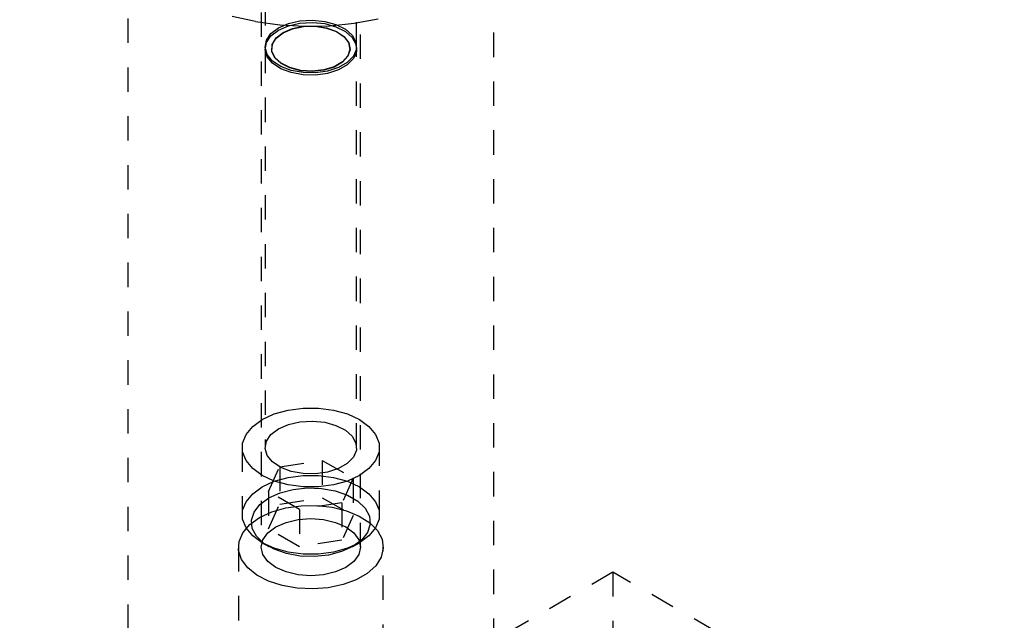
# Model space of a CAD drawing. Header units: inches. Extents: x 1907 to 2452, y -210 to -54.
# Tile 415 of 656: x 1989.35 to 1993.38, y -183.22 to -180.75. Entities that reach past the tile are written whole.
import ezdxf

# ---------------------------------------------------------------- set-up
doc = ezdxf.new("R2010")
doc.units = ezdxf.units.IN
doc.header["$LTSCALE"] = 0.5
doc.header["$MEASUREMENT"] = 0
doc.linetypes.add('HIDDEN', pattern=[0.225, 0.15, -0.075])
doc.layers.add('SID-M-H', color=4, linetype='HIDDEN')

msp = doc.modelspace()

# ---------------------------------------------------------------- linework, layer by layer
at = {"layer": 'SID-M-H'}
for p, q in [((1990.35541, -179.87928), (1990.35541, -180.86483)), ((1990.73041, -180.86483), (1990.73041, -179.87928)), ((1989.79291, -180.35022), (1989.79291, -183.70784)), ((1990.33991, -180.32572), (1990.33991, -182.91579)), ((1990.74591, -182.91579), (1990.74591, -180.32572)), ((1991.29291, -183.70784), (1991.29291, -180.35022)), ((1990.31602, -180.7629), (1990.22079, -180.74122)), ((1990.41547, -180.77689), (1990.31602, -180.7629)), ((1990.45101, -180.77048), (1990.49851, -180.75967)), ((1990.49851, -180.75967), (1990.54931, -180.75665)), ((1990.54931, -180.75665), (1990.59963, -180.76166)), ((1990.59963, -180.76166), (1990.64574, -180.77432)), ((1990.81805, -180.753), (1990.72048, -180.77088)), ((1990.37947, -180.81178), (1990.41032, -180.78829)), ((1990.37947, -180.82107), (1990.41032, -180.79758)), ((1990.41032, -180.78829), (1990.45101, -180.77048)), ((1990.41032, -180.79758), (1990.45101, -180.77977)), ((1990.5173, -180.78293), (1990.41547, -180.77689)), ((1990.42926, -180.80851), (1990.46781, -180.79209)), ((1990.42945, -180.80738), (1990.46793, -180.79098)), ((1990.45101, -180.77977), (1990.49851, -180.76895)), ((1990.46781, -180.79209), (1990.51303, -180.78296)), ((1990.46793, -180.79098), (1990.51308, -180.78186)), ((1990.49851, -180.76895), (1990.54931, -180.76594)), ((1990.51303, -180.78296), (1990.5609, -180.78192)), ((1990.51308, -180.78186), (1990.56087, -180.78083)), ((1990.6196, -180.78092), (1990.5173, -180.78293)), ((1990.54931, -180.76594), (1990.59963, -180.77095)), ((1990.56087, -180.78083), (1990.60707, -180.78798)), ((1990.5609, -180.78192), (1990.60717, -180.78908)), ((1990.59963, -180.77095), (1990.64574, -180.78361)), ((1990.60707, -180.78798), (1990.64756, -180.80266)), ((1990.60717, -180.78908), (1990.64774, -180.80379)), ((1990.72048, -180.77088), (1990.6196, -180.78092)), ((1990.64574, -180.77432), (1990.68423, -180.79369)), ((1990.64574, -180.78361), (1990.68423, -180.80298)), ((1990.64756, -180.80266), (1990.67876, -180.82359)), ((1990.64774, -180.80379), (1990.67899, -180.82476)), ((1990.68423, -180.79369), (1990.71223, -180.81834)), ((1990.68423, -180.80298), (1990.71223, -180.82763)), ((1990.35551, -180.86853), (1990.36074, -180.8392)), ((1990.36074, -180.8392), (1990.37947, -180.81178)), ((1990.36074, -180.84849), (1990.37947, -180.82107)), ((1990.38499, -180.85687), (1990.40081, -180.83076)), ((1990.38526, -180.85565), (1990.40105, -180.82959)), ((1990.40081, -180.83076), (1990.42926, -180.80851)), ((1990.40105, -180.82959), (1990.42945, -180.80738)), ((1990.67876, -180.82359), (1990.69788, -180.8489)), ((1990.67899, -180.82476), (1990.69814, -180.8501)), ((1990.71223, -180.81834), (1990.72768, -180.84644)), ((1990.71223, -180.82763), (1990.72768, -180.85573)), ((1990.35541, -180.87412), (1990.35541, -182.50752)), ((1990.35551, -180.87781), (1990.36074, -180.84849)), ((1990.36419, -180.89757), (1990.35551, -180.86853)), ((1990.36419, -180.90686), (1990.35551, -180.87781)), ((1990.3832, -180.88451), (1990.38499, -180.85687)), ((1990.3956, -180.91122), (1990.3832, -180.88451)), ((1990.38347, -180.88324), (1990.38526, -180.85565)), ((1990.39585, -180.90991), (1990.38347, -180.88324)), ((1990.70324, -180.87633), (1990.69435, -180.90346)), ((1990.70351, -180.87759), (1990.6946, -180.90476)), ((1990.69788, -180.8489), (1990.70324, -180.87633)), ((1990.69814, -180.8501), (1990.70351, -180.87759)), ((1990.72942, -180.8759), (1990.71733, -180.90454)), ((1990.72942, -180.88519), (1990.71733, -180.91383)), ((1990.72768, -180.84644), (1990.72942, -180.8759)), ((1990.72768, -180.85573), (1990.72942, -180.88519)), ((1990.73041, -182.50752), (1990.73041, -180.87412)), ((1990.38612, -180.9242), (1990.36419, -180.89757)), ((1990.38612, -180.93348), (1990.36419, -180.90686)), ((1990.41968, -180.94641), (1990.38612, -180.9242)), ((1990.42109, -180.93464), (1990.3956, -180.91122)), ((1990.42129, -180.93329), (1990.39585, -180.90991)), ((1990.69435, -180.90346), (1990.672, -180.92787)), ((1990.6946, -180.90476), (1990.67222, -180.92921)), ((1990.71733, -180.90454), (1990.69231, -180.93023)), ((1990.71733, -180.91383), (1990.69231, -180.93952)), ((1990.41968, -180.9557), (1990.38612, -180.93348)), ((1990.46238, -180.96258), (1990.41968, -180.94641)), ((1990.46238, -180.97187), (1990.41968, -180.9557)), ((1990.4574, -180.95268), (1990.42109, -180.93464)), ((1990.45754, -180.9513), (1990.42129, -180.93329)), ((1990.50131, -180.96374), (1990.4574, -180.95268)), ((1990.50138, -180.96234), (1990.45754, -180.9513)), ((1990.51105, -180.9715), (1990.46238, -180.96258)), ((1990.54891, -180.96683), (1990.50131, -180.96374)), ((1990.5489, -180.96543), (1990.50138, -180.96234)), ((1990.5959, -180.9603), (1990.5489, -180.96543)), ((1990.59599, -180.96169), (1990.54891, -180.96683)), ((1990.61169, -180.96553), (1990.56208, -180.9725)), ((1990.63818, -180.9474), (1990.5959, -180.9603)), ((1990.63834, -180.94877), (1990.59599, -180.96169)), ((1990.6562, -180.95108), (1990.61169, -180.96553)), ((1990.6562, -180.96037), (1990.61169, -180.97481)), ((1990.672, -180.92787), (1990.63818, -180.9474)), ((1990.67222, -180.92921), (1990.63834, -180.94877)), ((1990.69231, -180.93023), (1990.6562, -180.95108)), ((1990.69231, -180.93952), (1990.6562, -180.96037)), ((1990.51105, -180.98079), (1990.46238, -180.97187)), ((1990.56208, -180.9725), (1990.51105, -180.9715)), ((1990.56208, -180.98179), (1990.51105, -180.98079)), ((1990.61169, -180.97481), (1990.56208, -180.98179)), ((1990.34403, -182.39271), (1990.39327, -182.37004)), ((1990.39327, -182.37004), (1990.45001, -182.35427)), ((1990.45001, -182.35427), (1990.51142, -182.34618)), ((1990.51142, -182.34618), (1990.5744, -182.34618)), ((1990.5744, -182.34618), (1990.6358, -182.35427)), ((1990.6358, -182.35427), (1990.69254, -182.37004)), ((1990.69254, -182.37004), (1990.74178, -182.39271)), ((1990.30476, -182.42114), (1990.34403, -182.39271)), ((1990.41032, -182.43098), (1990.45101, -182.41317)), ((1990.45101, -182.41317), (1990.49851, -182.40236)), ((1990.49851, -182.40236), (1990.54931, -182.39934)), ((1990.54931, -182.39934), (1990.59963, -182.40435)), ((1990.59963, -182.40435), (1990.64574, -182.41701)), ((1990.64574, -182.41701), (1990.68423, -182.43638)), ((1990.74178, -182.39271), (1990.78105, -182.42114)), ((1990.26342, -182.48934), (1990.27744, -182.4539)), ((1990.27744, -182.4539), (1990.30476, -182.42114)), ((1990.36074, -182.48189), (1990.37947, -182.45447)), ((1990.37947, -182.45447), (1990.41032, -182.43098)), ((1990.68423, -182.43638), (1990.71223, -182.46103)), ((1990.78105, -182.42114), (1990.80837, -182.4539)), ((1990.80837, -182.4539), (1990.82239, -182.48934)), ((1990.26342, -182.5257), (1990.26342, -182.48934)), ((1990.35551, -182.51122), (1990.36074, -182.48189)), ((1990.71223, -182.46103), (1990.72768, -182.48913)), ((1990.72768, -182.48913), (1990.72942, -182.51859)), ((1990.82239, -182.48934), (1990.82239, -182.5257)), ((1990.26166, -182.50752), (1990.26166, -182.7831)), ((1990.27744, -182.56115), (1990.26342, -182.5257)), ((1990.36419, -182.54027), (1990.35551, -182.51122)), ((1990.72942, -182.51859), (1990.71733, -182.54723)), ((1990.82239, -182.5257), (1990.80837, -182.56115)), ((1990.82416, -182.7831), (1990.82416, -182.50752)), ((1990.30476, -182.5939), (1990.27744, -182.56115)), ((1990.38612, -182.56689), (1990.36419, -182.54027)), ((1990.41968, -182.5891), (1990.38612, -182.56689)), ((1990.41553, -182.58709), (1990.58953, -182.56018)), ((1990.58953, -182.56018), (1990.58953, -182.71328)), ((1990.58953, -182.56018), (1990.7169, -182.63371)), ((1990.69231, -182.57292), (1990.6562, -182.59377)), ((1990.71733, -182.54723), (1990.69231, -182.57292)), ((1990.80837, -182.56115), (1990.78105, -182.5939)), ((1990.34403, -182.62233), (1990.30476, -182.5939)), ((1990.36891, -182.68754), (1990.41553, -182.58709)), ((1990.41553, -182.58709), (1990.41553, -182.74019)), ((1990.46238, -182.60527), (1990.41968, -182.5891)), ((1990.51105, -182.61419), (1990.46238, -182.60527)), ((1990.56208, -182.61519), (1990.51105, -182.61419)), ((1990.61169, -182.60822), (1990.56208, -182.61519)), ((1990.6562, -182.59377), (1990.61169, -182.60822)), ((1990.78105, -182.5939), (1990.74178, -182.62233)), ((1990.39327, -182.645), (1990.34403, -182.62233)), ((1990.34403, -182.6683), (1990.39327, -182.64563)), ((1990.39327, -182.64563), (1990.45001, -182.62985)), ((1990.45001, -182.66077), (1990.39327, -182.645)), ((1990.45001, -182.62985), (1990.51142, -182.62176)), ((1990.51142, -182.62176), (1990.5744, -182.62176)), ((1990.5744, -182.62176), (1990.6358, -182.62985)), ((1990.6358, -182.62985), (1990.69254, -182.64563)), ((1990.69254, -182.645), (1990.6358, -182.66077)), ((1990.7169, -182.63371), (1990.67028, -182.73415)), ((1990.74178, -182.62233), (1990.69254, -182.645)), ((1990.69254, -182.64563), (1990.74178, -182.6683)), ((1990.7169, -182.63371), (1990.7169, -182.78681)), ((1990.27744, -182.72948), (1990.30476, -182.69672)), ((1990.30476, -182.69672), (1990.34403, -182.6683)), ((1990.49628, -182.76107), (1990.36891, -182.68754)), ((1990.36891, -182.68754), (1990.36891, -182.84064)), ((1990.37055, -182.71422), (1990.4168, -182.6933)), ((1990.4168, -182.6933), (1990.47039, -182.67938)), ((1990.51142, -182.66886), (1990.45001, -182.66077)), ((1990.47039, -182.67938), (1990.52819, -182.67327)), ((1990.5744, -182.66886), (1990.51142, -182.66886)), ((1990.52819, -182.67327), (1990.58684, -182.67531)), ((1990.6358, -182.66077), (1990.5744, -182.66886)), ((1990.58684, -182.67531), (1990.64294, -182.68541)), ((1990.64294, -182.68541), (1990.69323, -182.70296)), ((1990.74178, -182.6683), (1990.78105, -182.69672)), ((1990.78105, -182.69672), (1990.80837, -182.72948)), ((1990.26342, -182.76492), (1990.27744, -182.72948)), ((1990.33431, -182.74093), (1990.37055, -182.71422)), ((1990.36891, -182.84064), (1990.41553, -182.74019)), ((1990.41553, -182.74019), (1990.58953, -182.71328)), ((1990.67028, -182.73415), (1990.49628, -182.76107)), ((1990.58953, -182.71328), (1990.7169, -182.78681)), ((1990.67028, -182.73415), (1990.67028, -182.88725)), ((1990.69323, -182.70296), (1990.73478, -182.72694)), ((1990.73478, -182.72694), (1990.76518, -182.75597)), ((1990.80837, -182.72948), (1990.82239, -182.76492)), ((1990.26342, -182.80128), (1990.26342, -182.76492)), ((1990.2996, -182.80523), (1990.31019, -182.77186)), ((1990.31019, -182.77186), (1990.33431, -182.74093)), ((1990.33297, -182.7946), (1990.383, -182.77138)), ((1990.383, -182.77138), (1990.44052, -182.75491)), ((1990.44052, -182.75491), (1990.50282, -182.74596)), ((1990.49628, -182.76107), (1990.49628, -182.91417)), ((1990.50282, -182.74596), (1990.567, -182.74496)), ((1990.567, -182.74496), (1990.63005, -182.75194)), ((1990.63005, -182.75194), (1990.68903, -182.76659)), ((1990.68903, -182.76659), (1990.74117, -182.78821)), ((1990.76518, -182.75597), (1990.78266, -182.78836)), ((1990.82239, -182.76492), (1990.82239, -182.80128)), ((1990.27744, -182.83673), (1990.26342, -182.80128)), ((1990.29274, -182.82348), (1990.33297, -182.7946)), ((1990.30315, -182.83909), (1990.2996, -182.80523)), ((1990.39936, -182.83293), (1990.44141, -182.8143)), ((1990.44141, -182.8143), (1990.49037, -182.80259)), ((1990.49037, -182.80259), (1990.54291, -182.7986)), ((1990.54291, -182.7986), (1990.59545, -182.80259)), ((1990.59545, -182.80259), (1990.64441, -182.8143)), ((1990.64441, -182.8143), (1990.68645, -182.83293)), ((1990.7169, -182.78681), (1990.67028, -182.88725)), ((1990.74117, -182.78821), (1990.78404, -182.8158)), ((1990.78266, -182.78836), (1990.78621, -182.82222)), ((1990.78404, -182.8158), (1990.81564, -182.84806)), ((1990.82239, -182.80128), (1990.80837, -182.83673)), ((1990.24872, -182.89265), (1990.26422, -182.85669)), ((1990.26422, -182.85669), (1990.29274, -182.82348)), ((1990.30476, -182.86949), (1990.27744, -182.83673)), ((1990.32063, -182.87147), (1990.30315, -182.83909)), ((1990.34682, -182.88546), (1990.3671, -182.8572)), ((1990.3671, -182.8572), (1990.39936, -182.83293)), ((1990.49628, -182.91417), (1990.36891, -182.84064)), ((1990.68645, -182.83293), (1990.71871, -182.8572)), ((1990.71871, -182.8572), (1990.73899, -182.88546)), ((1990.77562, -182.85559), (1990.7515, -182.88652)), ((1990.78621, -182.82222), (1990.77562, -182.85559)), ((1990.80837, -182.83673), (1990.78105, -182.86949)), ((1990.81564, -182.84806), (1990.83449, -182.88349)), ((1990.24698, -182.9297), (1990.24872, -182.89265)), ((1990.34403, -182.89791), (1990.30476, -182.86949)), ((1990.35103, -182.9005), (1990.32063, -182.87147)), ((1990.33991, -182.91579), (1990.34682, -182.88546)), ((1990.344, -182.89789), (1990.37052, -182.91321)), ((1990.39327, -182.92058), (1990.34403, -182.89791)), ((1990.39258, -182.92449), (1990.35103, -182.9005)), ((1990.67028, -182.88725), (1990.49628, -182.91417)), ((1990.74178, -182.89791), (1990.69254, -182.92058)), ((1990.7515, -182.88652), (1990.71526, -182.91322)), ((1990.71529, -182.91321), (1990.74181, -182.89789)), ((1990.73899, -182.88546), (1990.74591, -182.91579)), ((1990.78105, -182.86949), (1990.74178, -182.89791)), ((1990.83449, -182.88349), (1990.8397, -182.92043)), ((1990.24601, -182.91579), (1990.24601, -183.73233)), ((1990.25908, -182.9661), (1990.24698, -182.9297)), ((1990.34682, -182.94612), (1990.33991, -182.91579)), ((1990.44287, -182.94204), (1990.39258, -182.92449)), ((1990.45001, -182.93635), (1990.39327, -182.92058)), ((1990.49897, -182.95213), (1990.44287, -182.94204)), ((1990.51142, -182.94444), (1990.45001, -182.93635)), ((1990.6358, -182.93635), (1990.5744, -182.94444)), ((1990.66901, -182.93414), (1990.61542, -182.94807)), ((1990.69254, -182.92058), (1990.6358, -182.93635)), ((1990.71526, -182.91322), (1990.66901, -182.93414)), ((1990.74591, -182.91579), (1990.73899, -182.94612)), ((1990.8397, -182.92043), (1990.83103, -182.95716)), ((1990.83981, -183.73233), (1990.83981, -182.91579)), ((1990.28445, -183.00015), (1990.25908, -182.9661)), ((1990.3671, -182.97439), (1990.34682, -182.94612)), ((1990.39936, -182.99866), (1990.3671, -182.97439)), ((1990.55762, -182.95418), (1990.49897, -182.95213)), ((1990.5744, -182.94444), (1990.51142, -182.94444)), ((1990.61542, -182.94807), (1990.55762, -182.95418)), ((1990.71871, -182.97439), (1990.68645, -182.99866)), ((1990.73899, -182.94612), (1990.71871, -182.97439)), ((1990.83103, -182.95716), (1990.80889, -182.99194)), ((1991.78034, -183.01837), (1981.30762, -189.06414)), ((1990.32191, -183.03025), (1990.28445, -183.00015)), ((1990.44141, -183.01728), (1990.39936, -182.99866)), ((1990.49037, -183.02899), (1990.44141, -183.01728)), ((1990.64441, -183.01728), (1990.59545, -183.02899)), ((1990.68645, -182.99866), (1990.64441, -183.01728)), ((1990.80889, -182.99194), (1990.77431, -183.02317)), ((1991.78034, -183.01837), (1991.78034, -186.28454)), ((2012.98429, -195.25915), (1991.78034, -183.01837)), ((1990.3697, -183.055), (1990.32191, -183.03025)), ((1990.42558, -183.07324), (1990.3697, -183.055)), ((1990.54291, -183.03298), (1990.49037, -183.02899)), ((1990.59545, -183.02899), (1990.54291, -183.03298)), ((1990.72892, -183.04938), (1990.67482, -183.06934)), ((1990.77431, -183.02317), (1990.72892, -183.04938)), ((1990.48696, -183.08412), (1990.42558, -183.07324)), ((1990.55095, -183.08713), (1990.48696, -183.08412)), ((1990.61456, -183.08212), (1990.55095, -183.08713)), ((1990.67482, -183.06934), (1990.61456, -183.08212))]:
    msp.add_line(p, q, dxfattribs=at)

doc.saveas('drawing.dxf')
